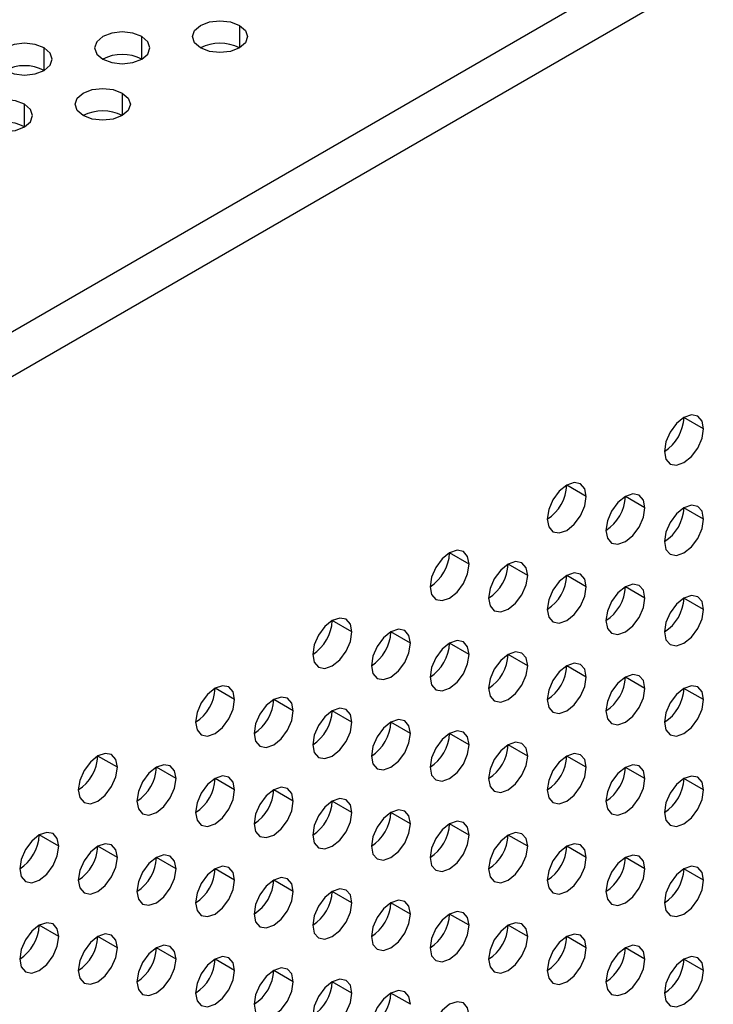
# Model space of a CAD drawing. Header units: millimetres. Extents: x 0 to 1118, y 0 to 864.
# Tile 263 of 397: x 960.69 to 963.21, y 699.1 to 702.67. Entities that reach past the tile are written whole.
import ezdxf

# ---------------------------------------------------------------- set-up
doc = ezdxf.new("R2010")
doc.units = ezdxf.units.MM

msp = doc.modelspace()

# ---------------------------------------------------------------- linework, layer by layer
at = {"color": 7, "linetype": 'Continuous', "lineweight": 25}
for p, q in [((948.5326, 694.5334), (1004.2526, 726.6999)), ((1004.3234, 726.5774), (948.6033, 694.4109)), ((963.1697, 701.1868), (963.099, 701.2276)), ((962.7455, 700.9419), (962.6748, 700.9827)), ((962.9576, 700.9011), (962.8869, 700.9419)), ((963.1697, 700.8602), (963.099, 700.901)), ((962.3212, 700.697), (962.2505, 700.7378)), ((962.5333, 700.6561), (962.4626, 700.697)), ((962.7455, 700.6153), (962.6748, 700.6561)), ((962.9576, 700.5744), (962.8869, 700.6153)), ((963.1697, 700.5336), (963.099, 700.5744)), ((961.897, 700.4521), (961.8262, 700.4929)), ((962.1091, 700.4112), (962.0384, 700.452)), ((962.3212, 700.3704), (962.2505, 700.4112)), ((962.5333, 700.3295), (962.4626, 700.3703)), ((962.7455, 700.2887), (962.6748, 700.3295)), ((962.9576, 700.2478), (962.8869, 700.2886)), ((961.4727, 700.2071), (961.402, 700.248)), ((963.1697, 700.207), (963.099, 700.2478)), ((961.6848, 700.1663), (961.6141, 700.2071)), ((961.897, 700.1254), (961.8262, 700.1663)), ((962.1091, 700.0846), (962.0384, 700.1254)), ((962.3212, 700.0438), (962.2505, 700.0846)), ((962.5333, 700.0029), (962.4626, 700.0437)), ((961.0484, 699.9622), (960.9777, 700.003)), ((962.7455, 699.9621), (962.6748, 700.0029)), ((961.2606, 699.9214), (961.1898, 699.9622)), ((962.9576, 699.9212), (962.8869, 699.962)), ((961.4727, 699.8805), (961.402, 699.9213)), ((963.1697, 699.8804), (963.099, 699.9212)), ((961.6848, 699.8397), (961.6141, 699.8805)), ((961.897, 699.7988), (961.8262, 699.8396)), ((962.1091, 699.758), (962.0384, 699.7988)), ((962.3212, 699.7171), (962.2505, 699.758)), ((960.8363, 699.6764), (960.7656, 699.7173)), ((962.5333, 699.6763), (962.4626, 699.7171)), ((961.0484, 699.6356), (960.9777, 699.6764)), ((962.7455, 699.6354), (962.6748, 699.6763)), ((961.2606, 699.5948), (961.1898, 699.6356)), ((962.9576, 699.5946), (962.8869, 699.6354)), ((961.4727, 699.5539), (961.402, 699.5947)), ((963.1697, 699.5537), (963.099, 699.5946)), ((961.6848, 699.5131), (961.6141, 699.5539)), ((961.897, 699.4722), (961.8262, 699.513)), ((962.1091, 699.4314), (962.0384, 699.4722)), ((962.3212, 699.3905), (962.2505, 699.4313)), ((960.8363, 699.3498), (960.7656, 699.3907)), ((962.5333, 699.3497), (962.4626, 699.3905)), ((961.0484, 699.309), (960.9777, 699.3498)), ((962.7455, 699.3088), (962.6748, 699.3496)), ((961.2606, 699.2681), (961.1898, 699.309)), ((962.9576, 699.268), (962.8869, 699.3088)), ((961.4727, 699.2273), (961.402, 699.2681)), ((963.1697, 699.2271), (963.099, 699.268)), ((961.6848, 699.1864), (961.6141, 699.2273)), ((961.897, 699.1456), (961.8262, 699.1864)), ((962.1091, 699.1047), (962.0384, 699.1456))]:
    msp.add_line(p, q, dxfattribs=at)
at = {"color": 8, "linetype": 'Continuous', "lineweight": 25}
for p, q in [((961.4904, 702.6464), (961.4904, 702.5648)), ((961.1368, 702.524), (961.1368, 702.6056)), ((960.7833, 702.4832), (960.7833, 702.5648)), ((961.0661, 702.4015), (961.0661, 702.3199)), ((960.7125, 702.2791), (960.7125, 702.3607))]:
    msp.add_line(p, q, dxfattribs=at)
at = {"color": 7, "linetype": 'Continuous', "lineweight": 25, "flags": 128}
for points in [[(961.3489, 702.5648), (961.3273, 702.5835), (961.3197, 702.6056), (961.3273, 702.6277), (961.3489, 702.6464), (961.3814, 702.659), (961.4197, 702.6633), (961.4579, 702.659), (961.4904, 702.6464)], [(961.1368, 702.6056), (961.1044, 702.6181), (961.0661, 702.6225), (961.0278, 702.6181), (960.9954, 702.6056), (960.9737, 702.5869), (960.9661, 702.5648), (960.9737, 702.5427), (960.9954, 702.524)], [(961.4904, 702.6464), (961.512, 702.6277), (961.5197, 702.6056), (961.512, 702.5835), (961.4904, 702.5648), (961.4579, 702.5523), (961.4197, 702.5479), (961.3814, 702.5523), (961.3489, 702.5648)], [(960.9954, 702.524), (961.0278, 702.5115), (961.0661, 702.5071), (961.1044, 702.5115), (961.1368, 702.524), (961.1585, 702.5427), (961.1661, 702.5648), (961.1585, 702.5869), (961.1368, 702.6056)], [(960.7833, 702.5648), (960.7508, 702.5773), (960.7125, 702.5817), (960.6743, 702.5773), (960.6418, 702.5648), (960.6202, 702.5461), (960.6125, 702.524), (960.6202, 702.5019), (960.6418, 702.4832)], [(960.6418, 702.4832), (960.6743, 702.4706), (960.7125, 702.4662), (960.7508, 702.4706), (960.7833, 702.4832), (960.8049, 702.5019), (960.8125, 702.524), (960.8049, 702.5461), (960.7833, 702.5648)], [(960.9247, 702.3199), (960.903, 702.3386), (960.8954, 702.3607), (960.903, 702.3828), (960.9247, 702.4015), (960.9571, 702.414), (960.9954, 702.4184), (961.0337, 702.414), (961.0661, 702.4015)], [(960.7125, 702.3607), (960.6801, 702.3732), (960.6418, 702.3776), (960.6036, 702.3732), (960.5711, 702.3607), (960.5494, 702.342), (960.5418, 702.3199), (960.5494, 702.2978), (960.5711, 702.2791)], [(961.0661, 702.4015), (961.0878, 702.3828), (961.0954, 702.3607), (961.0878, 702.3386), (961.0661, 702.3199), (961.0337, 702.3074), (960.9954, 702.303), (960.9571, 702.3074), (960.9247, 702.3199)], [(960.5711, 702.2791), (960.6036, 702.2665), (960.6418, 702.2621), (960.6801, 702.2665), (960.7125, 702.2791), (960.7342, 702.2978), (960.7418, 702.3199), (960.7342, 702.342), (960.7125, 702.3607)], [(963.1697, 701.1868), (963.1644, 701.215), (963.149, 701.2326), (963.1261, 701.2371), (963.099, 701.2277), (963.072, 701.2058), (963.049, 701.1749), (963.0337, 701.1395), (963.0283, 701.1052)], [(963.0283, 701.1052), (963.0337, 701.077), (963.049, 701.0594), (963.072, 701.0549), (963.099, 701.0644), (963.1261, 701.0862), (963.149, 701.1171), (963.1644, 701.1525), (963.1697, 701.1868)], [(962.7455, 700.9419), (962.7401, 700.97), (962.7248, 700.9877), (962.7018, 700.9921), (962.6748, 700.9827), (962.6477, 700.9609), (962.6248, 700.93), (962.6094, 700.8946), (962.6041, 700.8603)], [(962.9576, 700.9011), (962.9522, 700.9292), (962.9369, 700.9468), (962.914, 700.9513), (962.8869, 700.9419), (962.8598, 700.9201), (962.8369, 700.8891), (962.8216, 700.8538), (962.8162, 700.8194)], [(962.6041, 700.8603), (962.6094, 700.8321), (962.6248, 700.8145), (962.6477, 700.81), (962.6748, 700.8194), (962.7018, 700.8413), (962.7248, 700.8722), (962.7401, 700.9076), (962.7455, 700.9419)], [(963.1697, 700.8602), (963.1644, 700.8884), (963.149, 700.906), (963.1261, 700.9105), (963.099, 700.901), (963.072, 700.8792), (963.049, 700.8483), (963.0337, 700.8129), (963.0283, 700.7786)], [(962.8162, 700.8194), (962.8216, 700.7913), (962.8369, 700.7736), (962.8598, 700.7692), (962.8869, 700.7786), (962.914, 700.8004), (962.9369, 700.8314), (962.9522, 700.8667), (962.9576, 700.9011)], [(963.0283, 700.7786), (963.0337, 700.7504), (963.049, 700.7328), (963.072, 700.7283), (963.099, 700.7377), (963.1261, 700.7596), (963.149, 700.7905), (963.1644, 700.8259), (963.1697, 700.8602)], [(962.3212, 700.697), (962.3158, 700.7251), (962.3005, 700.7428), (962.2776, 700.7472), (962.2505, 700.7378), (962.2234, 700.716), (962.2005, 700.685), (962.1852, 700.6497), (962.1798, 700.6153)], [(962.1798, 700.6153), (962.1852, 700.5872), (962.2005, 700.5696), (962.2234, 700.5651), (962.2505, 700.5745), (962.2776, 700.5963), (962.3005, 700.6273), (962.3158, 700.6626), (962.3212, 700.697)], [(962.5333, 700.6561), (962.528, 700.6843), (962.5126, 700.7019), (962.4897, 700.7064), (962.4626, 700.697), (962.4356, 700.6751), (962.4126, 700.6442), (962.3973, 700.6089), (962.3919, 700.5745)], [(962.7455, 700.6153), (962.7401, 700.6434), (962.7248, 700.6611), (962.7018, 700.6655), (962.6748, 700.6561), (962.6477, 700.6343), (962.6248, 700.6033), (962.6094, 700.568), (962.6041, 700.5336)], [(962.3919, 700.5745), (962.3973, 700.5464), (962.4126, 700.5287), (962.4356, 700.5243), (962.4626, 700.5337), (962.4897, 700.5555), (962.5126, 700.5864), (962.528, 700.6218), (962.5333, 700.6561)], [(962.6041, 700.5336), (962.6094, 700.5055), (962.6248, 700.4879), (962.6477, 700.4834), (962.6748, 700.4928), (962.7018, 700.5147), (962.7248, 700.5456), (962.7401, 700.5809), (962.7455, 700.6153)], [(962.9576, 700.5744), (962.9522, 700.6026), (962.9369, 700.6202), (962.914, 700.6247), (962.8869, 700.6153), (962.8598, 700.5934), (962.8369, 700.5625), (962.8216, 700.5272), (962.8162, 700.4928)], [(962.8162, 700.4928), (962.8216, 700.4647), (962.8369, 700.447), (962.8598, 700.4426), (962.8869, 700.452), (962.914, 700.4738), (962.9369, 700.5047), (962.9522, 700.5401), (962.9576, 700.5744)], [(963.1697, 700.5336), (963.1644, 700.5617), (963.149, 700.5794), (963.1261, 700.5838), (963.099, 700.5744), (963.072, 700.5526), (963.049, 700.5216), (963.0337, 700.4863), (963.0283, 700.452)], [(963.0283, 700.452), (963.0337, 700.4238), (963.049, 700.4062), (963.072, 700.4017), (963.099, 700.4111), (963.1261, 700.433), (963.149, 700.4639), (963.1644, 700.4992), (963.1697, 700.5336)], [(961.897, 700.4521), (961.8916, 700.4802), (961.8762, 700.4978), (961.8533, 700.5023), (961.8262, 700.4929), (961.7992, 700.4711), (961.7762, 700.4401), (961.7609, 700.4048), (961.7555, 700.3704)], [(961.7555, 700.3704), (961.7609, 700.3423), (961.7762, 700.3246), (961.7992, 700.3202), (961.8262, 700.3296), (961.8533, 700.3514), (961.8762, 700.3824), (961.8916, 700.4177), (961.897, 700.4521)], [(962.1091, 700.4112), (962.1037, 700.4394), (962.0884, 700.457), (962.0654, 700.4615), (962.0384, 700.452), (962.0113, 700.4302), (961.9884, 700.3993), (961.973, 700.3639), (961.9677, 700.3296)], [(962.3212, 700.3704), (962.3158, 700.3985), (962.3005, 700.4161), (962.2776, 700.4206), (962.2505, 700.4112), (962.2234, 700.3894), (962.2005, 700.3584), (962.1852, 700.3231), (962.1798, 700.2887)], [(961.9677, 700.3296), (961.973, 700.3014), (961.9884, 700.2838), (962.0113, 700.2793), (962.0384, 700.2887), (962.0654, 700.3106), (962.0884, 700.3415), (962.1037, 700.3769), (962.1091, 700.4112)], [(962.5333, 700.3295), (962.528, 700.3577), (962.5126, 700.3753), (962.4897, 700.3798), (962.4626, 700.3704), (962.4356, 700.3485), (962.4126, 700.3176), (962.3973, 700.2822), (962.3919, 700.2479)], [(962.1798, 700.2887), (962.1852, 700.2606), (962.2005, 700.2429), (962.2234, 700.2385), (962.2505, 700.2479), (962.2776, 700.2697), (962.3005, 700.3007), (962.3158, 700.336), (962.3212, 700.3704)], [(962.3919, 700.2479), (962.3973, 700.2197), (962.4126, 700.2021), (962.4356, 700.1976), (962.4626, 700.207), (962.4897, 700.2289), (962.5126, 700.2598), (962.528, 700.2952), (962.5333, 700.3295)], [(962.7455, 700.2887), (962.7401, 700.3168), (962.7248, 700.3345), (962.7018, 700.3389), (962.6748, 700.3295), (962.6477, 700.3077), (962.6248, 700.2767), (962.6094, 700.2414), (962.6041, 700.207)], [(962.6041, 700.207), (962.6094, 700.1789), (962.6248, 700.1613), (962.6477, 700.1568), (962.6748, 700.1662), (962.7018, 700.188), (962.7248, 700.219), (962.7401, 700.2543), (962.7455, 700.2887)], [(962.9576, 700.2478), (962.9522, 700.276), (962.9369, 700.2936), (962.914, 700.2981), (962.8869, 700.2887), (962.8598, 700.2668), (962.8369, 700.2359), (962.8216, 700.2005), (962.8162, 700.1662)], [(961.4727, 700.2071), (961.4673, 700.2353), (961.452, 700.2529), (961.429, 700.2574), (961.402, 700.248), (961.3749, 700.2261), (961.352, 700.1952), (961.3366, 700.1599), (961.3313, 700.1255)], [(962.8162, 700.1662), (962.8216, 700.138), (962.8369, 700.1204), (962.8598, 700.1159), (962.8869, 700.1254), (962.914, 700.1472), (962.9369, 700.1781), (962.9522, 700.2135), (962.9576, 700.2478)], [(963.1697, 700.207), (963.1644, 700.2351), (963.149, 700.2528), (963.1261, 700.2572), (963.099, 700.2478), (963.072, 700.226), (963.049, 700.195), (963.0337, 700.1597), (963.0283, 700.1253)], [(961.3313, 700.1255), (961.3366, 700.0974), (961.352, 700.0797), (961.3749, 700.0753), (961.402, 700.0847), (961.429, 700.1065), (961.452, 700.1374), (961.4673, 700.1728), (961.4727, 700.2071)], [(961.6848, 700.1663), (961.6794, 700.1944), (961.6641, 700.2121), (961.6412, 700.2165), (961.6141, 700.2071), (961.587, 700.1853), (961.5641, 700.1543), (961.5488, 700.119), (961.5434, 700.0847)], [(963.0283, 700.1253), (963.0337, 700.0972), (963.049, 700.0796), (963.072, 700.0751), (963.099, 700.0845), (963.1261, 700.1063), (963.149, 700.1373), (963.1644, 700.1726), (963.1697, 700.207)], [(961.5434, 700.0847), (961.5488, 700.0565), (961.5641, 700.0389), (961.587, 700.0344), (961.6141, 700.0438), (961.6412, 700.0657), (961.6641, 700.0966), (961.6794, 700.1319), (961.6848, 700.1663)], [(961.897, 700.1254), (961.8916, 700.1536), (961.8762, 700.1712), (961.8533, 700.1757), (961.8262, 700.1663), (961.7992, 700.1444), (961.7762, 700.1135), (961.7609, 700.0782), (961.7555, 700.0438)], [(962.1091, 700.0846), (962.1037, 700.1127), (962.0884, 700.1304), (962.0654, 700.1348), (962.0384, 700.1254), (962.0113, 700.1036), (961.9884, 700.0727), (961.973, 700.0373), (961.9677, 700.003)], [(961.7555, 700.0438), (961.7609, 700.0157), (961.7762, 699.998), (961.7992, 699.9936), (961.8262, 700.003), (961.8533, 700.0248), (961.8762, 700.0558), (961.8916, 700.0911), (961.897, 700.1254)], [(962.3212, 700.0438), (962.3158, 700.0719), (962.3005, 700.0895), (962.2776, 700.094), (962.2505, 700.0846), (962.2234, 700.0627), (962.2005, 700.0318), (962.1852, 699.9965), (962.1798, 699.9621)], [(961.9677, 700.003), (961.973, 699.9748), (961.9884, 699.9572), (962.0113, 699.9527), (962.0384, 699.9621), (962.0654, 699.984), (962.0884, 700.0149), (962.1037, 700.0502), (962.1091, 700.0846)], [(962.1798, 699.9621), (962.1852, 699.934), (962.2005, 699.9163), (962.2234, 699.9119), (962.2505, 699.9213), (962.2776, 699.9431), (962.3005, 699.9741), (962.3158, 700.0094), (962.3212, 700.0438)], [(962.5333, 700.0029), (962.528, 700.031), (962.5126, 700.0487), (962.4897, 700.0531), (962.4626, 700.0437), (962.4356, 700.0219), (962.4126, 699.991), (962.3973, 699.9556), (962.3919, 699.9213)], [(961.0484, 699.9622), (961.043, 699.9904), (961.0277, 700.008), (961.0048, 700.0125), (960.9777, 700.0031), (960.9507, 699.9812), (960.9277, 699.9503), (960.9124, 699.9149), (960.907, 699.8806)], [(962.3919, 699.9213), (962.3973, 699.8931), (962.4126, 699.8755), (962.4356, 699.871), (962.4626, 699.8804), (962.4897, 699.9023), (962.5126, 699.9332), (962.528, 699.9685), (962.5333, 700.0029)], [(962.7455, 699.9621), (962.7401, 699.9902), (962.7248, 700.0078), (962.7018, 700.0123), (962.6748, 700.0029), (962.6477, 699.9811), (962.6248, 699.9501), (962.6094, 699.9148), (962.6041, 699.8804)], [(960.907, 699.8806), (960.9124, 699.8524), (960.9277, 699.8348), (960.9507, 699.8303), (960.9777, 699.8397), (961.0048, 699.8616), (961.0277, 699.8925), (961.043, 699.9279), (961.0484, 699.9622)], [(961.2606, 699.9214), (961.2552, 699.9495), (961.2398, 699.9672), (961.2169, 699.9716), (961.1898, 699.9622), (961.1628, 699.9404), (961.1398, 699.9094), (961.1245, 699.8741), (961.1191, 699.8397)], [(962.6041, 699.8804), (962.6094, 699.8523), (962.6248, 699.8346), (962.6477, 699.8302), (962.6748, 699.8396), (962.7018, 699.8614), (962.7248, 699.8924), (962.7401, 699.9277), (962.7455, 699.9621)], [(962.9576, 699.9212), (962.9522, 699.9494), (962.9369, 699.967), (962.914, 699.9714), (962.8869, 699.962), (962.8598, 699.9402), (962.8369, 699.9093), (962.8216, 699.8739), (962.8162, 699.8396)], [(961.1191, 699.8397), (961.1245, 699.8116), (961.1398, 699.7939), (961.1628, 699.7895), (961.1898, 699.7989), (961.2169, 699.8207), (961.2398, 699.8517), (961.2552, 699.887), (961.2606, 699.9214)], [(961.4727, 699.8805), (961.4673, 699.9087), (961.452, 699.9263), (961.429, 699.9308), (961.402, 699.9214), (961.3749, 699.8995), (961.352, 699.8686), (961.3366, 699.8332), (961.3313, 699.7989)], [(962.8162, 699.8396), (962.8216, 699.8114), (962.8369, 699.7938), (962.8598, 699.7893), (962.8869, 699.7987), (962.914, 699.8206), (962.9369, 699.8515), (962.9522, 699.8869), (962.9576, 699.9212)], [(963.1697, 699.8804), (963.1644, 699.9085), (963.149, 699.9261), (963.1261, 699.9306), (963.099, 699.9212), (963.072, 699.8994), (963.049, 699.8684), (963.0337, 699.8331), (963.0283, 699.7987)], [(961.3313, 699.7989), (961.3366, 699.7707), (961.352, 699.7531), (961.3749, 699.7486), (961.402, 699.758), (961.429, 699.7799), (961.452, 699.8108), (961.4673, 699.8462), (961.4727, 699.8805)], [(961.6848, 699.8397), (961.6794, 699.8678), (961.6641, 699.8855), (961.6412, 699.8899), (961.6141, 699.8805), (961.587, 699.8587), (961.5641, 699.8277), (961.5488, 699.7924), (961.5434, 699.758)], [(963.0283, 699.7987), (963.0337, 699.7706), (963.049, 699.7529), (963.072, 699.7485), (963.099, 699.7579), (963.1261, 699.7797), (963.149, 699.8107), (963.1644, 699.846), (963.1697, 699.8804)], [(961.897, 699.7988), (961.8916, 699.827), (961.8762, 699.8446), (961.8533, 699.8491), (961.8262, 699.8397), (961.7992, 699.8178), (961.7762, 699.7869), (961.7609, 699.7515), (961.7555, 699.7172)], [(961.5434, 699.758), (961.5488, 699.7299), (961.5641, 699.7123), (961.587, 699.7078), (961.6141, 699.7172), (961.6412, 699.739), (961.6641, 699.77), (961.6794, 699.8053), (961.6848, 699.8397)], [(962.1091, 699.758), (962.1037, 699.7861), (962.0884, 699.8038), (962.0654, 699.8082), (962.0384, 699.7988), (962.0113, 699.777), (961.9884, 699.746), (961.973, 699.7107), (961.9677, 699.6763)], [(961.7555, 699.7172), (961.7609, 699.689), (961.7762, 699.6714), (961.7992, 699.6669), (961.8262, 699.6764), (961.8533, 699.6982), (961.8762, 699.7291), (961.8916, 699.7645), (961.897, 699.7988)], [(961.9677, 699.6763), (961.973, 699.6482), (961.9884, 699.6306), (962.0113, 699.6261), (962.0384, 699.6355), (962.0654, 699.6573), (962.0884, 699.6883), (962.1037, 699.7236), (962.1091, 699.758)], [(962.3212, 699.7171), (962.3158, 699.7453), (962.3005, 699.7629), (962.2776, 699.7674), (962.2505, 699.758), (962.2234, 699.7361), (962.2005, 699.7052), (962.1852, 699.6698), (962.1798, 699.6355)], [(960.8363, 699.6764), (960.8309, 699.7046), (960.8156, 699.7222), (960.7926, 699.7267), (960.7656, 699.7173), (960.7385, 699.6954), (960.7156, 699.6645), (960.7003, 699.6292), (960.6949, 699.5948)], [(962.1798, 699.6355), (962.1852, 699.6074), (962.2005, 699.5897), (962.2234, 699.5853), (962.2505, 699.5947), (962.2776, 699.6165), (962.3005, 699.6474), (962.3158, 699.6828), (962.3212, 699.7171)], [(962.5333, 699.6763), (962.528, 699.7044), (962.5126, 699.7221), (962.4897, 699.7265), (962.4626, 699.7171), (962.4356, 699.6953), (962.4126, 699.6643), (962.3973, 699.629), (962.3919, 699.5946)], [(960.6949, 699.5948), (960.7003, 699.5667), (960.7156, 699.549), (960.7385, 699.5446), (960.7656, 699.554), (960.7926, 699.5758), (960.8156, 699.6068), (960.8309, 699.6421), (960.8363, 699.6764)], [(961.0484, 699.6356), (961.043, 699.6637), (961.0277, 699.6814), (961.0048, 699.6858), (960.9777, 699.6764), (960.9507, 699.6546), (960.9277, 699.6237), (960.9124, 699.5883), (960.907, 699.554)], [(962.3919, 699.5946), (962.3973, 699.5665), (962.4126, 699.5489), (962.4356, 699.5444), (962.4626, 699.5538), (962.4897, 699.5757), (962.5126, 699.6066), (962.528, 699.6419), (962.5333, 699.6763)], [(962.7455, 699.6354), (962.7401, 699.6636), (962.7248, 699.6812), (962.7018, 699.6857), (962.6748, 699.6763), (962.6477, 699.6544), (962.6248, 699.6235), (962.6094, 699.5882), (962.6041, 699.5538)], [(960.907, 699.554), (960.9124, 699.5258), (960.9277, 699.5082), (960.9507, 699.5037), (960.9777, 699.5131), (961.0048, 699.535), (961.0277, 699.5659), (961.043, 699.6012), (961.0484, 699.6356)], [(961.2606, 699.5948), (961.2552, 699.6229), (961.2398, 699.6405), (961.2169, 699.645), (961.1898, 699.6356), (961.1628, 699.6137), (961.1398, 699.5828), (961.1245, 699.5475), (961.1191, 699.5131)], [(962.6041, 699.5538), (962.6094, 699.5257), (962.6248, 699.508), (962.6477, 699.5036), (962.6748, 699.513), (962.7018, 699.5348), (962.7248, 699.5657), (962.7401, 699.6011), (962.7455, 699.6354)], [(962.9576, 699.5946), (962.9522, 699.6227), (962.9369, 699.6404), (962.914, 699.6448), (962.8869, 699.6354), (962.8598, 699.6136), (962.8369, 699.5826), (962.8216, 699.5473), (962.8162, 699.513)], [(961.1191, 699.5131), (961.1245, 699.485), (961.1398, 699.4673), (961.1628, 699.4629), (961.1898, 699.4723), (961.2169, 699.4941), (961.2398, 699.5251), (961.2552, 699.5604), (961.2606, 699.5948)], [(961.4727, 699.5539), (961.4673, 699.582), (961.452, 699.5997), (961.429, 699.6041), (961.402, 699.5947), (961.3749, 699.5729), (961.352, 699.542), (961.3366, 699.5066), (961.3313, 699.4723)], [(962.8162, 699.513), (962.8216, 699.4848), (962.8369, 699.4672), (962.8598, 699.4627), (962.8869, 699.4721), (962.914, 699.494), (962.9369, 699.5249), (962.9522, 699.5602), (962.9576, 699.5946)], [(963.1697, 699.5537), (963.1644, 699.5819), (963.149, 699.5995), (963.1261, 699.604), (963.099, 699.5946), (963.072, 699.5727), (963.049, 699.5418), (963.0337, 699.5065), (963.0283, 699.4721)], [(961.6848, 699.5131), (961.6794, 699.5412), (961.6641, 699.5588), (961.6412, 699.5633), (961.6141, 699.5539), (961.587, 699.5321), (961.5641, 699.5011), (961.5488, 699.4658), (961.5434, 699.4314)], [(961.3313, 699.4723), (961.3366, 699.4441), (961.352, 699.4265), (961.3749, 699.422), (961.402, 699.4314), (961.429, 699.4533), (961.452, 699.4842), (961.4673, 699.5196), (961.4727, 699.5539)], [(961.897, 699.4722), (961.8916, 699.5004), (961.8762, 699.518), (961.8533, 699.5225), (961.8262, 699.513), (961.7992, 699.4912), (961.7762, 699.4603), (961.7609, 699.4249), (961.7555, 699.3906)], [(963.0283, 699.4721), (963.0337, 699.444), (963.049, 699.4263), (963.072, 699.4219), (963.099, 699.4313), (963.1261, 699.4531), (963.149, 699.4841), (963.1644, 699.5194), (963.1697, 699.5537)], [(961.5434, 699.4314), (961.5488, 699.4033), (961.5641, 699.3856), (961.587, 699.3812), (961.6141, 699.3906), (961.6412, 699.4124), (961.6641, 699.4434), (961.6794, 699.4787), (961.6848, 699.5131)], [(961.7555, 699.3906), (961.7609, 699.3624), (961.7762, 699.3448), (961.7992, 699.3403), (961.8262, 699.3497), (961.8533, 699.3716), (961.8762, 699.4025), (961.8916, 699.4379), (961.897, 699.4722)], [(962.1091, 699.4314), (962.1037, 699.4595), (962.0884, 699.4771), (962.0654, 699.4816), (962.0384, 699.4722), (962.0113, 699.4504), (961.9884, 699.4194), (961.973, 699.3841), (961.9677, 699.3497)], [(961.9677, 699.3497), (961.973, 699.3216), (961.9884, 699.3039), (962.0113, 699.2995), (962.0384, 699.3089), (962.0654, 699.3307), (962.0884, 699.3617), (962.1037, 699.397), (962.1091, 699.4314)], [(962.3212, 699.3905), (962.3158, 699.4187), (962.3005, 699.4363), (962.2776, 699.4408), (962.2505, 699.4314), (962.2234, 699.4095), (962.2005, 699.3786), (962.1852, 699.3432), (962.1798, 699.3089)], [(960.8363, 699.3498), (960.8309, 699.378), (960.8156, 699.3956), (960.7926, 699.4001), (960.7656, 699.3907), (960.7385, 699.3688), (960.7156, 699.3379), (960.7003, 699.3025), (960.6949, 699.2682)], [(962.1798, 699.3089), (962.1852, 699.2807), (962.2005, 699.2631), (962.2234, 699.2586), (962.2505, 699.268), (962.2776, 699.2899), (962.3005, 699.3208), (962.3158, 699.3562), (962.3212, 699.3905)], [(962.5333, 699.3497), (962.528, 699.3778), (962.5126, 699.3955), (962.4897, 699.3999), (962.4626, 699.3905), (962.4356, 699.3687), (962.4126, 699.3377), (962.3973, 699.3024), (962.3919, 699.268)], [(960.6949, 699.2682), (960.7003, 699.24), (960.7156, 699.2224), (960.7385, 699.218), (960.7656, 699.2274), (960.7926, 699.2492), (960.8156, 699.2801), (960.8309, 699.3155), (960.8363, 699.3498)], [(961.0484, 699.309), (961.043, 699.3371), (961.0277, 699.3548), (961.0048, 699.3592), (960.9777, 699.3498), (960.9507, 699.328), (960.9277, 699.297), (960.9124, 699.2617), (960.907, 699.2273)], [(962.3919, 699.268), (962.3973, 699.2399), (962.4126, 699.2222), (962.4356, 699.2178), (962.4626, 699.2272), (962.4897, 699.249), (962.5126, 699.28), (962.528, 699.3153), (962.5333, 699.3497)], [(962.7455, 699.3088), (962.7401, 699.337), (962.7248, 699.3546), (962.7018, 699.3591), (962.6748, 699.3497), (962.6477, 699.3278), (962.6248, 699.2969), (962.6094, 699.2615), (962.6041, 699.2272)], [(960.907, 699.2273), (960.9124, 699.1992), (960.9277, 699.1816), (960.9507, 699.1771), (960.9777, 699.1865), (961.0048, 699.2083), (961.0277, 699.2393), (961.043, 699.2746), (961.0484, 699.309)], [(961.2606, 699.2681), (961.2552, 699.2963), (961.2398, 699.3139), (961.2169, 699.3184), (961.1898, 699.309), (961.1628, 699.2871), (961.1398, 699.2562), (961.1245, 699.2209), (961.1191, 699.1865)], [(962.6041, 699.2272), (962.6094, 699.199), (962.6248, 699.1814), (962.6477, 699.1769), (962.6748, 699.1863), (962.7018, 699.2082), (962.7248, 699.2391), (962.7401, 699.2745), (962.7455, 699.3088)], [(962.9576, 699.268), (962.9522, 699.2961), (962.9369, 699.3138), (962.914, 699.3182), (962.8869, 699.3088), (962.8598, 699.287), (962.8369, 699.256), (962.8216, 699.2207), (962.8162, 699.1863)], [(961.4727, 699.2273), (961.4673, 699.2554), (961.452, 699.2731), (961.429, 699.2775), (961.402, 699.2681), (961.3749, 699.2463), (961.352, 699.2153), (961.3366, 699.18), (961.3313, 699.1456)], [(963.1697, 699.2271), (963.1644, 699.2553), (963.149, 699.2729), (963.1261, 699.2774), (963.099, 699.268), (963.072, 699.2461), (963.049, 699.2152), (963.0337, 699.1798), (963.0283, 699.1455)], [(961.1191, 699.1865), (961.1245, 699.1584), (961.1398, 699.1407), (961.1628, 699.1363), (961.1898, 699.1457), (961.2169, 699.1675), (961.2398, 699.1984), (961.2552, 699.2338), (961.2606, 699.2681)], [(961.6848, 699.1864), (961.6794, 699.2146), (961.6641, 699.2322), (961.6412, 699.2367), (961.6141, 699.2273), (961.587, 699.2054), (961.5641, 699.1745), (961.5488, 699.1392), (961.5434, 699.1048)], [(962.8162, 699.1863), (962.8216, 699.1582), (962.8369, 699.1406), (962.8598, 699.1361), (962.8869, 699.1455), (962.914, 699.1673), (962.9369, 699.1983), (962.9522, 699.2336), (962.9576, 699.268)], [(961.3313, 699.1456), (961.3366, 699.1175), (961.352, 699.0999), (961.3749, 699.0954), (961.402, 699.1048), (961.429, 699.1267), (961.452, 699.1576), (961.4673, 699.1929), (961.4727, 699.2273)], [(963.0283, 699.1455), (963.0337, 699.1173), (963.049, 699.0997), (963.072, 699.0953), (963.099, 699.1047), (963.1261, 699.1265), (963.149, 699.1574), (963.1644, 699.1928), (963.1697, 699.2271)], [(961.5434, 699.1048), (961.5488, 699.0767), (961.5641, 699.059), (961.587, 699.0546), (961.6141, 699.064), (961.6412, 699.0858), (961.6641, 699.1167), (961.6794, 699.1521), (961.6848, 699.1864)], [(961.897, 699.1456), (961.8916, 699.1737), (961.8762, 699.1914), (961.8533, 699.1958), (961.8262, 699.1864), (961.7992, 699.1646), (961.7762, 699.1336), (961.7609, 699.0983), (961.7555, 699.064)], [(961.7555, 699.064), (961.7609, 699.0358), (961.7762, 699.0182), (961.7992, 699.0137), (961.8262, 699.0231), (961.8533, 699.045), (961.8762, 699.0759), (961.8916, 699.1112), (961.897, 699.1456)], [(962.1091, 699.1047), (962.1037, 699.1329), (962.0884, 699.1505), (962.0654, 699.155), (962.0384, 699.1456), (962.0113, 699.1237), (961.9884, 699.0928), (961.973, 699.0575), (961.9677, 699.0231)], [(962.3212, 699.0639), (962.3158, 699.092), (962.3005, 699.1097), (962.2776, 699.1141), (962.2505, 699.1047), (962.2234, 699.0829), (962.2005, 699.052), (962.1852, 699.0166), (962.1798, 698.9823)]]:
    msp.add_lwpolyline(points, dxfattribs=at)
at = {"color": 7, "linetype": 'Continuous', "lineweight": 25}
for centre, start, end in [((961.4197, 702.4283), 62.61, 117.3846), ((961.0661, 702.3875), 62.61, 117.3846), ((960.7125, 702.3467), 62.61, 117.3846), ((960.9954, 702.1834), 62.61, 117.3846), ((960.6418, 702.1426), 62.61, 117.3846), ((962.9455, 701.2346), 302.6055, 357.3945), ((962.5212, 700.9897), 302.6055, 357.3945), ((962.7334, 700.9489), 302.6055, 357.3945), ((962.9455, 700.908), 302.6055, 357.3945), ((962.097, 700.7448), 302.6055, 357.3945), ((962.3091, 700.7039), 302.6055, 357.3945), ((962.5212, 700.6631), 302.6055, 357.3945), ((962.7334, 700.6222), 302.6055, 357.3945), ((962.9455, 700.5814), 302.6055, 357.3945), ((961.6727, 700.4999), 302.6055, 357.3945), ((961.8849, 700.459), 302.6055, 357.3945), ((962.097, 700.4182), 302.6055, 357.3945), ((962.3091, 700.3773), 302.6055, 357.3945), ((962.5212, 700.3365), 302.6055, 357.3945), ((962.7334, 700.2956), 302.6055, 357.3945), ((961.2485, 700.2549), 302.6055, 357.3945), ((962.9455, 700.2548), 302.6055, 357.3945), ((961.4606, 700.2141), 302.6055, 357.3945), ((961.6727, 700.1733), 302.6055, 357.3945), ((961.8849, 700.1324), 302.6055, 357.3945), ((962.097, 700.0916), 302.6055, 357.3945), ((962.3091, 700.0507), 302.6055, 357.3945), ((960.8242, 700.01), 302.6055, 357.3945), ((962.5212, 700.0099), 302.6055, 357.3945), ((961.0363, 699.9692), 302.6055, 357.3945), ((962.7334, 699.969), 302.6055, 357.3945), ((961.2485, 699.9283), 302.6055, 357.3945), ((962.9455, 699.9282), 302.6055, 357.3945), ((961.4606, 699.8875), 302.6055, 357.3945), ((961.6727, 699.8466), 302.6055, 357.3945), ((961.8849, 699.8058), 302.6055, 357.3945), ((962.097, 699.7649), 302.6055, 357.3945), ((960.6121, 699.7243), 302.6055, 357.3945), ((962.3091, 699.7241), 302.6055, 357.3945), ((960.8242, 699.6834), 302.6055, 357.3945), ((962.5212, 699.6832), 302.6055, 357.3945), ((961.0363, 699.6426), 302.6055, 357.3945), ((962.7334, 699.6424), 302.6055, 357.3945), ((961.2485, 699.6017), 302.6055, 357.3945), ((962.9455, 699.6016), 302.6055, 357.3945), ((961.4606, 699.5609), 302.6055, 357.3945), ((961.6727, 699.52), 302.6055, 357.3945), ((961.8849, 699.4792), 302.6055, 357.3945), ((962.097, 699.4383), 302.6055, 357.3945), ((960.6121, 699.3976), 302.6055, 357.3945), ((962.3091, 699.3975), 302.6055, 357.3945), ((960.8242, 699.3568), 302.6055, 357.3945), ((962.5212, 699.3566), 302.6055, 357.3945), ((961.0363, 699.3159), 302.6055, 357.3945), ((962.7334, 699.3158), 302.6055, 357.3945), ((961.2485, 699.2751), 302.6055, 357.3945), ((962.9455, 699.2749), 302.6055, 357.3945), ((961.4606, 699.2342), 302.6055, 357.3945), ((961.6727, 699.1934), 302.6055, 357.3945), ((961.8849, 699.1526), 302.6055, 357.3945)]:
    msp.add_arc(centre, 0.1537, start, end, dxfattribs=at)

doc.saveas('drawing.dxf')
